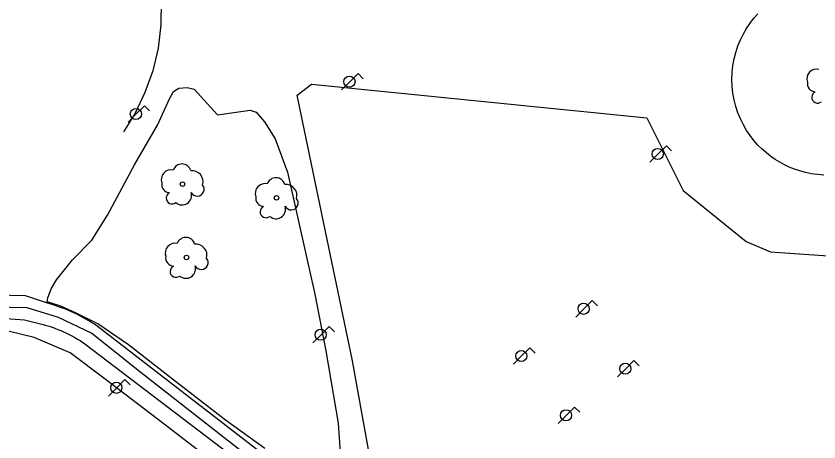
# Model space of a CAD drawing. Extents: x 282771 to 285132, y 4823109 to 4825496.
# Drawn here: x 283073 to 283164.5, y 4823739.6 to 4823788.2 of the extents above; entities that cross this region are included whole.
import ezdxf

# ---------------------------------------------------------------- set-up
doc = ezdxf.new("R2010")
doc.units = 0
for name, color, linetype in [('ACERA-INTERIOR', 7, 'Continuous'), ('ARBOL', 7, 'Continuous'), ('CARRIL-BICI-AREA', 7, 'Continuous'), ('CARRIL-BICI-EJE', 7, 'Continuous'), ('FAROLA', 7, 'Continuous'), ('ZONA-VERDE', 7, 'Continuous')]:
    doc.layers.add(name, color=color, linetype=linetype)

msp = doc.modelspace()

# ---------------------------------------------------------------- linework, layer by layer
at = {"layer": 'ACERA-INTERIOR'}
msp.add_lwpolyline([(283086.903, 4823799.839), (283087.93, 4823797.529), (283088.727, 4823795.067), (283089.265, 4823792.489), (283089.523, 4823789.837), (283089.489, 4823787.155), (283089.16, 4823784.494), (283088.545, 4823781.901), (283087.663, 4823779.419), (283086.54, 4823777.089), (283085.21, 4823774.939)], dxfattribs=at)
at = {"layer": 'ARBOL'}
for centre in [(283091.949, 4823768.986), (283102.659, 4823767.416), (283092.399, 4823760.613)]:
    msp.add_circle(centre, 0.255, dxfattribs=at)
for centre, radius, start, end in [((283164.198, 4823781.016), 1.097, 75.4318, 200.55608), ((283164.088, 4823780.446), 0.935, 168.59898, 268.13236), ((283164.328, 4823778.896), 0.672, 113.73672, 309.4725), ((283091.879, 4823770.246), 1.038, 15.64228, 161.38435), ((283090.619, 4823769.516), 1.097, 75.4318, 200.55608), ((283093.009, 4823769.246), 1.272, 345.03273, 95.79925), ((283090.509, 4823768.946), 0.935, 168.59898, 268.13236), ((283093.619, 4823768.416), 0.797, 208.96246, 38.99103), ((283101.329, 4823767.946), 1.097, 75.4318, 200.55608), ((283102.589, 4823768.676), 1.038, 15.64228, 161.38435), ((283103.719, 4823767.676), 1.272, 345.03273, 95.79925), ((283090.749, 4823767.396), 0.672, 113.73672, 309.4725), ((283091.889, 4823767.696), 1.086, 228.95447, 17.92796), ((283101.219, 4823767.376), 0.935, 168.59898, 268.13236), ((283104.329, 4823766.846), 0.797, 208.96246, 38.99103), ((283101.459, 4823765.826), 0.672, 113.73672, 309.4725), ((283102.599, 4823766.126), 1.086, 228.95447, 17.92796), ((283092.329, 4823761.873), 1.038, 15.64228, 161.38435), ((283091.069, 4823761.143), 1.097, 75.4318, 200.55608), ((283093.459, 4823760.873), 1.272, 345.03273, 95.79925), ((283090.959, 4823760.573), 0.935, 168.59898, 268.13236), ((283094.069, 4823760.043), 0.797, 208.96246, 38.99103), ((283091.199, 4823759.023), 0.672, 113.73672, 309.4725), ((283092.339, 4823759.323), 1.086, 228.95447, 17.92796)]:
    msp.add_arc(centre, radius, start, end, dxfattribs=at)
at = {"layer": 'CARRIL-BICI-AREA'}
for points in [[(283102.772, 4823736.895), (283082.214, 4823752.79), (283081.899, 4823753.002), (283081.579, 4823753.208), (283081.254, 4823753.407), (283080.926, 4823753.599), (283080.593, 4823753.784), (283080.257, 4823753.962), (283079.917, 4823754.133), (283079.573, 4823754.297), (283079.227, 4823754.454), (283078.877, 4823754.603), (283078.524, 4823754.745), (283078.168, 4823754.879), (283077.809, 4823755.006), (283077.447, 4823755.125), (283077.084, 4823755.237), (283076.453, 4823755.45), (283074.054, 4823756.247), (283070.568, 4823756.323)], [(283070.168, 4823753.785), (283073.918, 4823753.512), (283076.066, 4823752.971), (283076.406, 4823752.874), (283076.744, 4823752.77), (283077.08, 4823752.657), (283077.412, 4823752.538), (283077.743, 4823752.41), (283078.07, 4823752.276), (283078.394, 4823752.134), (283078.714, 4823751.985), (283079.032, 4823751.828), (283079.345, 4823751.664), (283079.655, 4823751.494), (283079.961, 4823751.316), (283080.263, 4823751.132), (283080.561, 4823750.94), (283080.821, 4823750.765), (283101.484, 4823735.018)]]:
    msp.add_lwpolyline(points, dxfattribs=at)
at = {"layer": 'CARRIL-BICI-EJE'}
msp.add_lwpolyline([(283006.377, 4823776.5), (283029.066, 4823765.793), (283040.715, 4823762.361), (283048.258, 4823759.22), (283055.067, 4823756.283), (283061.509, 4823755.141), (283068.399, 4823755.019), (283074.188, 4823754.896), (283077.766, 4823753.827), (283081.598, 4823751.991), (283087.225, 4823747.505), (283103.125, 4823735.064)], dxfattribs=at)
at = {"layer": 'FAROLA'}
for p, q in [((283111.948, 4823781.596), (283111.008, 4823780.666)), ((283112.538, 4823781.006), (283111.948, 4823781.596)), ((283111.008, 4823780.666), (283110.078, 4823779.726)), ((283087.609, 4823777.918), (283086.669, 4823776.988)), ((283088.199, 4823777.328), (283087.609, 4823777.918)), ((283086.669, 4823776.988), (283085.739, 4823776.048)), ((283147.088, 4823773.358), (283146.148, 4823772.428)), ((283147.678, 4823772.768), (283147.088, 4823773.358)), ((283146.148, 4823772.428), (283145.218, 4823771.488)), ((283138.635, 4823755.694), (283137.695, 4823754.764)), ((283139.225, 4823755.104), (283138.635, 4823755.694)), ((283137.695, 4823754.764), (283136.765, 4823753.824)), ((283108.668, 4823752.737), (283107.728, 4823751.807)), ((283109.258, 4823752.147), (283108.668, 4823752.737)), ((283107.728, 4823751.807), (283106.799, 4823750.867)), ((283131.532, 4823750.311), (283130.592, 4823749.381)), ((283132.122, 4823749.721), (283131.532, 4823750.311)), ((283130.592, 4823749.381), (283129.662, 4823748.441)), ((283143.394, 4823748.862), (283142.454, 4823747.932)), ((283143.984, 4823748.272), (283143.394, 4823748.862)), ((283142.454, 4823747.932), (283141.524, 4823746.992)), ((283085.389, 4823746.687), (283084.449, 4823745.757)), ((283085.979, 4823746.097), (283085.389, 4823746.687)), ((283084.449, 4823745.757), (283083.519, 4823744.817)), ((283136.635, 4823743.549), (283135.695, 4823742.619)), ((283137.225, 4823742.959), (283136.635, 4823743.549)), ((283135.695, 4823742.619), (283134.765, 4823741.679))]:
    msp.add_line(p, q, dxfattribs=at)
for centre in [(283110.968, 4823780.666), (283086.629, 4823776.988), (283146.108, 4823772.428), (283137.655, 4823754.764), (283107.688, 4823751.807), (283130.552, 4823749.381), (283142.414, 4823747.932), (283084.409, 4823745.757), (283135.655, 4823742.619)]:
    msp.add_circle(centre, 0.637, dxfattribs=at)
at = {"layer": 'ZONA-VERDE'}
for p, q in [((283157.067, 4823787.899), (283157.523, 4823788.415)), ((283156.231, 4823786.747), (283156.634, 4823787.343)), ((283156.634, 4823787.343), (283157.067, 4823787.899)), ((283155.861, 4823786.113), (283156.231, 4823786.747)), ((283155.24, 4823784.744), (283155.529, 4823785.444)), ((283155.529, 4823785.444), (283155.861, 4823786.113)), ((283154.997, 4823784.017), (283155.24, 4823784.744)), ((283154.805, 4823783.266), (283154.997, 4823784.017)), ((283154.665, 4823782.498), (283154.805, 4823783.266)), ((283154.552, 4823780.931), (283154.58, 4823781.717)), ((283154.58, 4823781.717), (283154.665, 4823782.498)), ((283154.58, 4823780.144), (283154.552, 4823780.931)), ((283090.916, 4823779.55), (283091.53, 4823779.94)), ((283091.53, 4823779.94), (283092.478, 4823779.996)), ((283092.478, 4823779.996), (283093.259, 4823779.829)), ((283093.259, 4823779.829), (283095.936, 4823776.871)), ((283105.012, 4823779.146), (283106.662, 4823780.386)), ((283106.662, 4823780.386), (283144.872, 4823776.557)), ((283154.665, 4823779.363), (283154.58, 4823780.144)), ((283090.47, 4823778.712), (283090.916, 4823779.55)), ((283108.422, 4823762.656), (283105.012, 4823779.146)), ((283154.805, 4823778.595), (283154.665, 4823779.363)), ((283089.076, 4823775.699), (283090.47, 4823778.712)), ((283154.997, 4823777.844), (283154.805, 4823778.595)), ((283095.936, 4823776.871), (283099.673, 4823777.429)), ((283099.673, 4823777.429), (283100.342, 4823777.206)), ((283100.342, 4823777.206), (283101.291, 4823776.09)), ((283155.24, 4823777.117), (283154.997, 4823777.844)), ((283155.529, 4823776.417), (283155.24, 4823777.117)), ((283144.872, 4823776.557), (283148.984, 4823768.261)), ((283155.861, 4823775.748), (283155.529, 4823776.417)), ((283086.454, 4823771.178), (283089.076, 4823775.699)), ((283101.291, 4823776.09), (283102.518, 4823774.136)), ((283156.231, 4823775.114), (283155.861, 4823775.748)), ((283156.634, 4823774.518), (283156.231, 4823775.114)), ((283157.067, 4823773.962), (283156.634, 4823774.518)), ((283102.518, 4823774.136), (283103.912, 4823770.341)), ((283157.523, 4823773.446), (283157.067, 4823773.962)), ((283157.998, 4823772.972), (283157.523, 4823773.446)), ((283158.489, 4823772.538), (283157.998, 4823772.972)), ((283158.99, 4823772.146), (283158.489, 4823772.538)), ((283159.498, 4823771.793), (283158.99, 4823772.146)), ((283160.009, 4823771.479), (283159.498, 4823771.793)), ((283083.387, 4823765.43), (283086.454, 4823771.178)), ((283160.536, 4823771.194), (283160.009, 4823771.479)), ((283161.096, 4823770.93), (283160.536, 4823771.194)), ((283161.686, 4823770.693), (283161.096, 4823770.93)), ((283162.306, 4823770.484), (283161.686, 4823770.693)), ((283103.912, 4823770.341), (283107.01, 4823756.45)), ((283162.955, 4823770.31), (283162.306, 4823770.484)), ((283163.63, 4823770.173), (283162.955, 4823770.31)), ((283164.328, 4823770.077), (283163.63, 4823770.173)), ((283165.046, 4823770.025), (283164.328, 4823770.077)), ((283148.984, 4823768.261), (283156.181, 4823762.437)), ((283081.602, 4823762.583), (283083.387, 4823765.43)), ((283079.426, 4823760.351), (283081.602, 4823762.583)), ((283111.282, 4823749.036), (283108.422, 4823762.656)), ((283156.181, 4823762.437), (283158.948, 4823761.28)), ((283158.948, 4823761.28), (283168.348, 4823760.584)), ((283077.586, 4823758.063), (283079.426, 4823760.351)), ((283076.972, 4823757.058), (283077.586, 4823758.063)), ((283076.582, 4823755.998), (283076.972, 4823757.058)), ((283107.01, 4823756.45), (283108.293, 4823749.976)), ((283076.538, 4823755.574), (283076.582, 4823755.998)), ((283078.092, 4823755.078), (283076.538, 4823755.574)), ((283079.746, 4823754.317), (283078.092, 4823755.078)), ((283082.313, 4823753.055), (283079.746, 4823754.317)), ((283085.798, 4823750.646), (283082.313, 4823753.055)), ((283091.147, 4823746.471), (283085.798, 4823750.646)), ((283108.293, 4823749.976), (283109.687, 4823741.716)), ((283113.141, 4823738.706), (283111.282, 4823749.036)), ((283096.84, 4823742.068), (283091.147, 4823746.471)), ((283101.307, 4823738.83), (283096.84, 4823742.068)), ((283109.687, 4823741.716), (283109.91, 4823738.367))]:
    msp.add_line(p, q, dxfattribs=at)
msp.add_lwpolyline([(283097.646, 4823735.584), (283089.837, 4823741.611), (283083.144, 4823746.745), (283079.156, 4823749.755), (283075.029, 4823751.485), (283067.82, 4823753.231), (283067.57, 4823753.172), (283065.612, 4823752.863), (283063.018, 4823752.669), (283060.468, 4823752.702), (283057.989, 4823752.946), (283055.605, 4823753.385), (283036.533, 4823761.755), (283034.863, 4823762.255), (283032.744, 4823762.144), (283030.847, 4823762.758), (283029.843, 4823763.595), (283029.208, 4823764.252), (283028.625, 4823764.422), (283006.268, 4823774.873)], dxfattribs=at)

doc.saveas('drawing.dxf')
